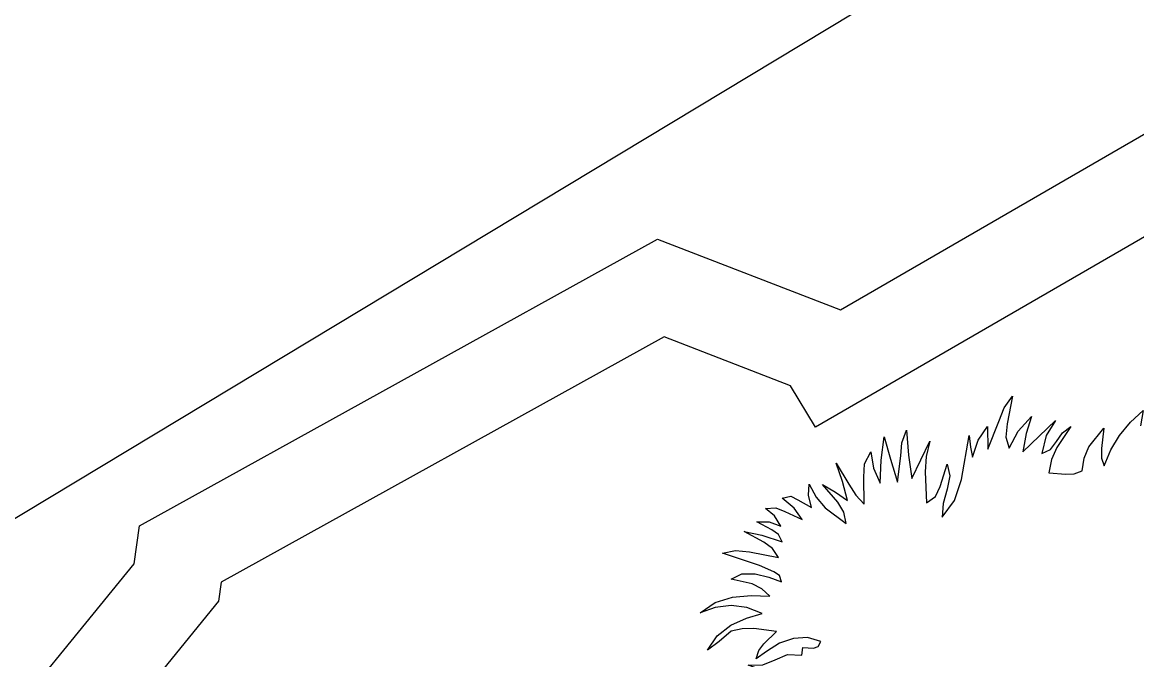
# Model space of a CAD drawing. Extents: x 1581789 to 1622364, y 1043167 to 1103486.
# Drawn here: x 1614226.299 to 1614229.432, y 1085624.215 to 1085626.007 of the extents above; entities that cross this region are included whole.
import ezdxf

# ---------------------------------------------------------------- set-up
doc = ezdxf.new("R2010")
doc.units = 0
doc.layers.add('RD_PD_PatLn2', color=7, linetype='Continuous')

msp = doc.modelspace()

# ---------------------------------------------------------------- linework, layer by layer
at = {"layer": 'RD_PD_PatLn2'}
for p, q in [((1614236.057, 1085630.505), (1614220.2211, 1085620.9609)), ((1614236.0653, 1085630.5101), (1614220.2293, 1085620.9659)), ((1614229.5101, 1085625.437), (1614228.5287, 1085624.8691)), ((1614228.1033, 1085625.1223), (1614226.8583, 1085624.4326)), ((1614228.459, 1085624.9849), (1614228.1033, 1085625.1223)), ((1614228.5287, 1085624.8691), (1614228.459, 1085624.9849)), ((1614229.1119, 1085624.7997), (1614229.2032, 1085624.8879)), ((1614228.3715, 1085624.4803), (1614228.267, 1085624.5148)), ((1614226.8583, 1085624.4326), (1614226.8507, 1085624.3799)), ((1614226.8507, 1085624.3799), (1614226.4017, 1085623.8296)), ((1614228.3908, 1085624.2384), (1614228.3623, 1085624.2173)), ((1614228.4904, 1085624.2282), (1614228.4932, 1085624.2494))]:
    msp.add_line(p, q, dxfattribs=at)
for points in [[(1614221.065, 1085619.5606), (1614226.9104, 1085623.0876), (1614226.8741, 1085623.1206), (1614226.6484, 1085623.047), (1614226.536, 1085623.1238), (1614226.4293, 1085623.1064), (1614226.2742, 1085623.1307), (1614226.0792, 1085623.3321), (1614226.1639, 1085623.9335), (1614226.6131, 1085624.4843), (1614226.6288, 1085624.5912), (1614228.0845, 1085625.3976), (1614228.5993, 1085625.1988), (1614229.4754, 1085625.7058), (1614229.8937, 1085625.5916), (1614230.7163, 1085625.3813), (1614236.8992, 1085629.1077)], [(1614228.6662, 1085624.652), (1614228.665, 1085624.7283), (1614228.6671, 1085624.7661), (1614228.6846, 1085624.7997), (1614228.6923, 1085624.7533), (1614228.7103, 1085624.7118), (1614228.7131, 1085624.7763), (1614228.7217, 1085624.8415), (1614228.7399, 1085624.7789), (1614228.7595, 1085624.7141), (1614228.7687, 1085624.7879), (1614228.7716, 1085624.8251), (1614228.7848, 1085624.8601), (1614228.7903, 1085624.7897), (1614228.7998, 1085624.7247), (1614228.8501, 1085624.8292), (1614228.8399, 1085624.7861), (1614228.8376, 1085624.7429), (1614228.8412, 1085624.6561), (1614228.8659, 1085624.6738), (1614228.8798, 1085624.7018), (1614228.8987, 1085624.7648), (1614228.9062, 1085624.7323), (1614228.8992, 1085624.6942), (1614228.8883, 1085624.6541), (1614228.8851, 1085624.6162), (1614228.9196, 1085624.6629), (1614228.9395, 1085624.7217), (1614228.9613, 1085624.8455), (1614228.9644, 1085624.8127), (1614228.9707, 1085624.7848), (1614228.9863, 1085624.8318), (1614229.0124, 1085624.8705), (1614229.0138, 1085624.8069), (1614229.044, 1085624.8846), (1614229.0595, 1085624.9228), (1614229.0823, 1085624.9555), (1614229.0673, 1085624.8777), (1614229.0639, 1085624.8407), (1614229.073, 1085624.8094), (1614229.0991, 1085624.8578), (1614229.1362, 1085624.8983), (1614229.1209, 1085624.8507), (1614229.1119, 1085624.7997)], [(1614229.2032, 1085624.8879), (1614229.1774, 1085624.8453), (1614229.1654, 1085624.7949), (1614229.1896, 1085624.8064), (1614229.2064, 1085624.8282), (1614229.2233, 1085624.8526), (1614229.2464, 1085624.871), (1614229.2077, 1085624.8112), (1614229.1925, 1085624.7777), (1614229.1847, 1085624.7403), (1614229.2328, 1085624.7366), (1614229.2562, 1085624.7373), (1614229.2788, 1085624.7462), (1614229.2838, 1085624.7818), (1614229.2972, 1085624.8132), (1614229.3391, 1085624.8664), (1614229.3331, 1085624.8085), (1614229.3328, 1085624.7812), (1614229.3405, 1085624.7601), (1614229.3595, 1085624.8047), (1614229.3839, 1085624.8457), (1614229.4141, 1085624.8828), (1614229.4499, 1085624.9157), (1614229.4426, 1085624.8723)], [(1614228.267, 1085624.5148), (1614228.3041, 1085624.5224), (1614228.3436, 1085624.5183), (1614228.4247, 1085624.5026), (1614228.4081, 1085624.5275), (1614228.3834, 1085624.5452), (1614228.3284, 1085624.5752), (1614228.3784, 1085624.5651), (1614228.4354, 1085624.5461), (1614228.425, 1085624.5672), (1614228.4064, 1085624.5806), (1614228.3643, 1085624.6027), (1614228.3982, 1085624.6026), (1614228.4318, 1085624.5907), (1614228.4138, 1085624.6194), (1614228.3882, 1085624.6405), (1614228.417, 1085624.6419), (1614228.4429, 1085624.6318), (1614228.4913, 1085624.609), (1614228.4686, 1085624.6415), (1614228.4356, 1085624.6691), (1614228.4597, 1085624.675), (1614228.4794, 1085624.6648), (1614228.5178, 1085624.6425), (1614228.5088, 1085624.6774), (1614228.511, 1085624.7087), (1614228.5309, 1085624.6724), (1614228.5557, 1085624.6423), (1614228.6151, 1085624.5979), (1614228.6084, 1085624.6296), (1614228.5917, 1085624.6581), (1614228.5488, 1085624.708), (1614228.5847, 1085624.6865), (1614228.619, 1085624.6626), (1614228.6048, 1085624.7157), (1614228.5866, 1085624.7679), (1614228.6222, 1085624.7082), (1614228.6424, 1085624.6778), (1614228.6662, 1085624.652)], [(1614228.3623, 1085624.2173), (1614228.3699, 1085624.2409), (1614228.3841, 1085624.2599), (1614228.4193, 1085624.2945), (1614228.3551, 1085624.3029), (1614228.3226, 1085624.3018), (1614228.2917, 1085624.2957), (1614228.2583, 1085624.2665), (1614228.2249, 1085624.2418), (1614228.2522, 1085624.2825), (1614228.2908, 1085624.312), (1614228.3352, 1085624.3321), (1614228.3794, 1085624.3446), (1614228.3361, 1085624.3616), (1614228.2914, 1085624.3672), (1614228.2468, 1085624.3618), (1614228.2046, 1085624.3465), (1614228.2473, 1085624.3758), (1614228.296, 1085624.3906), (1614228.348, 1085624.3954), (1614228.4001, 1085624.3941), (1614228.3781, 1085624.4145), (1614228.3513, 1085624.4286), (1614228.2916, 1085624.4419), (1614228.322, 1085624.456), (1614228.3592, 1085624.4563), (1614228.3977, 1085624.4472), (1614228.4331, 1085624.4336), (1614228.4277, 1085624.4516), (1614228.4115, 1085624.4624), (1614228.3715, 1085624.4803)], [(1614228.4932, 1085624.2494), (1614228.5232, 1085624.2474), (1614228.5367, 1085624.252), (1614228.5438, 1085624.2662), (1614228.5068, 1085624.2772), (1614228.4673, 1085624.2749), (1614228.428, 1085624.2614), (1614228.3908, 1085624.2384)], [(1614228.1975, 1085624.1414), (1614228.2827, 1085624.1459), (1614228.2788, 1085624.1628), (1614228.2638, 1085624.1774), (1614228.3215, 1085624.181), (1614228.3496, 1085624.1815), (1614228.3744, 1085624.1875), (1614228.3398, 1085624.1998), (1614228.381, 1085624.2004), (1614228.4158, 1085624.2151), (1614228.4503, 1085624.2294), (1614228.4904, 1085624.2282)]]:
    msp.add_lwpolyline(points, dxfattribs=at)

doc.saveas('drawing.dxf')
